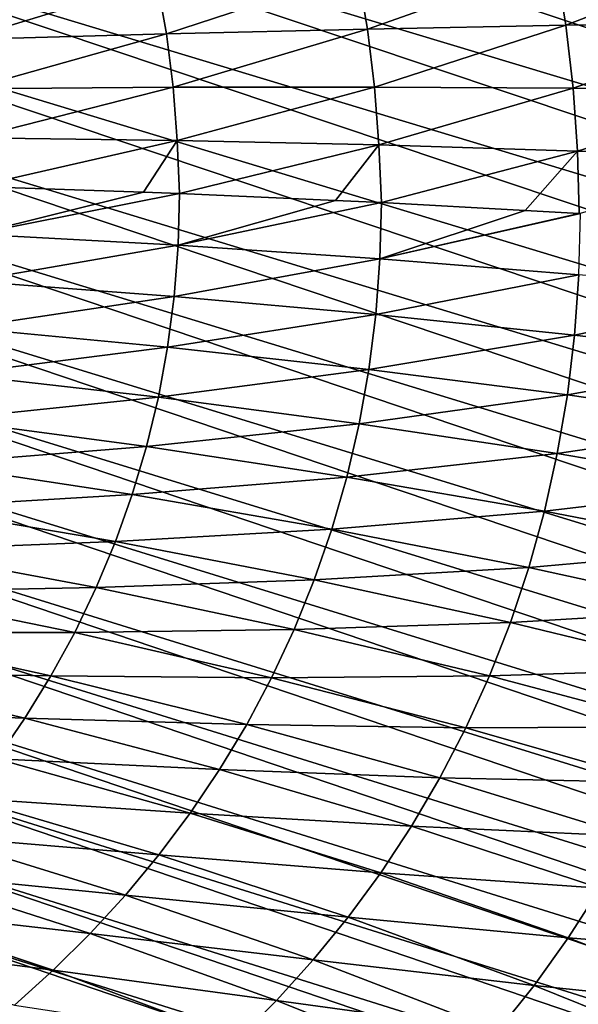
# Model space of a CAD drawing. Header units: metres. Extents: x -46 to 104, y -30 to 30.
# Tile 579 of 656: x 77.3 to 78.96, y -3.24 to -0.3. Entities that reach past the tile are written whole.
import ezdxf

# ---------------------------------------------------------------- set-up
doc = ezdxf.new("R2010")
doc.units = ezdxf.units.M
doc.layers.add('solid_26_000_502_XXX', color=7, linetype='CONTINUOUS')

msp = doc.modelspace()

# ---------------------------------------------------------------- linework, layer by layer
at = {"layer": 'solid_26_000_502_XXX'}
for points in [[(75.940544, 1.819948, 288.677155), (75.943764, 2.10694, 288.730865), (84.115105, -0.591823, 301.031677)], [(75.943764, 2.10694, 288.730865), (84.118401, -0.295013, 301.08725), (84.115105, -0.591823, 301.031677)], [(75.940544, 1.819948, 288.677155), (84.115105, -0.591823, 301.031677), (84.118401, -0.88775, 300.971558)], [(75.943764, 1.533823, 288.618988), (75.940544, 1.819948, 288.677155), (84.118401, -0.88775, 300.971558)], [(75.943764, 1.533823, 288.618988), (84.118401, -0.88775, 300.971558), (84.128265, -1.182584, 300.906952)], [(75.953445, 1.248771, 288.556427), (75.943764, 1.533823, 288.618988), (84.128265, -1.182584, 300.906952)], [(75.953445, 1.248771, 288.556427), (84.128265, -1.182584, 300.906952), (84.144714, -1.476117, 300.837921)], [(75.969559, 0.965, 288.489532), (75.953445, 1.248771, 288.556427), (84.144714, -1.476117, 300.837921)], [(75.969559, 0.965, 288.489532), (84.144714, -1.476117, 300.837921), (84.167717, -1.768141, 300.764496)], [(75.992104, 0.682717, 288.418365), (75.969559, 0.965, 288.489532), (84.167717, -1.768141, 300.764496)], [(75.992104, 0.682717, 288.418365), (84.167717, -1.768141, 300.764496), (84.197266, -2.058449, 300.686737)], [(76.021065, 0.402126, 288.342926), (75.992104, 0.682717, 288.418365), (84.197266, -2.058449, 300.686737)], [(76.021065, 0.402126, 288.342926), (84.197266, -2.058449, 300.686737), (84.233345, -2.346835, 300.604706)], [(76.056419, 0.123432, 288.263275), (76.021065, 0.402126, 288.342926), (84.233345, -2.346835, 300.604706)], [(76.056419, 0.123432, 288.263275), (84.233345, -2.346835, 300.604706), (84.275917, -2.633096, 300.518463)], [(76.098145, -0.153161, 288.179535), (76.056419, 0.123432, 288.263275), (84.275917, -2.633096, 300.518463)], [(78.896584, -0.124441, 302.566376), (78.927452, -0.312135, 302.555664), (79.478119, -0.100355, 302.770752)], [(78.927452, -0.312135, 302.555664), (79.510208, -0.303753, 302.759857), (79.478119, -0.100355, 302.770752)], [(78.305389, -0.150577, 302.392212), (78.335022, -0.32352, 302.381622), (78.896584, -0.124441, 302.566376)], [(78.335022, -0.32352, 302.381622), (78.927452, -0.312135, 302.555664), (78.896584, -0.124441, 302.566376)], [(76.098145, -0.153161, 288.179535), (84.275917, -2.633096, 300.518463), (84.324959, -2.917029, 300.42804)], [(76.146202, -0.427454, 288.091705), (76.098145, -0.153161, 288.179535), (84.324959, -2.917029, 300.42804)], [(77.706093, -0.178696, 302.248749), (77.734512, -0.337879, 302.238251), (78.305389, -0.150577, 302.392212)], [(77.734512, -0.337879, 302.238251), (78.335022, -0.32352, 302.381622), (78.305389, -0.150577, 302.392212)], [(77.102188, -0.208625, 302.136627), (77.129425, -0.355115, 302.12619), (77.706093, -0.178696, 302.248749)], [(77.129425, -0.355115, 302.12619), (77.734512, -0.337879, 302.238251), (77.706093, -0.178696, 302.248749)], [(78.335022, -0.32352, 302.381622), (78.356285, -0.496626, 302.364471), (78.927452, -0.312135, 302.555664)], [(78.356285, -0.496626, 302.364471), (78.949585, -0.500058, 302.537598), (78.927452, -0.312135, 302.555664)], [(78.927452, -0.312135, 302.555664), (78.949585, -0.500058, 302.537598), (79.510208, -0.303753, 302.759857)], [(78.949585, -0.500058, 302.537598), (79.533226, -0.507442, 302.740784), (79.510208, -0.303753, 302.759857)], [(77.129425, -0.355115, 302.12619), (77.148979, -0.501617, 302.110596), (77.734512, -0.337879, 302.238251)], [(77.148979, -0.501617, 302.110596), (77.754898, -0.497152, 302.221924), (77.734512, -0.337879, 302.238251)], [(77.734512, -0.337879, 302.238251), (77.754898, -0.497152, 302.221924), (78.335022, -0.32352, 302.381622)], [(77.754898, -0.497152, 302.221924), (78.356285, -0.496626, 302.364471), (78.335022, -0.32352, 302.381622)], [(76.146202, -0.427454, 288.091705), (84.324959, -2.917029, 300.42804), (84.380432, -3.198432, 300.333527)], [(76.200562, -0.699247, 287.999847), (76.146202, -0.427454, 288.091705), (84.380432, -3.198432, 300.333527)], [(77.148979, -0.501617, 302.110596), (77.160759, -0.64781, 302.089905), (77.754898, -0.497152, 302.221924)], [(77.160759, -0.64781, 302.089905), (77.767166, -0.656125, 302.199768), (77.754898, -0.497152, 302.221924)], [(77.754898, -0.497152, 302.221924), (77.767166, -0.656125, 302.199768), (78.356285, -0.496626, 302.364471)], [(77.767166, -0.656125, 302.199768), (78.369072, -0.669432, 302.340759), (78.356285, -0.496626, 302.364471)], [(78.356285, -0.496626, 302.364471), (78.369072, -0.669432, 302.340759), (78.949585, -0.500058, 302.537598)], [(78.369072, -0.669432, 302.340759), (78.962898, -0.687676, 302.512177), (78.949585, -0.500058, 302.537598)], [(78.949585, -0.500058, 302.537598), (78.962898, -0.687676, 302.512177), (79.533226, -0.507442, 302.740784)], [(78.962898, -0.687676, 302.512177), (79.547066, -0.710811, 302.713562), (79.533226, -0.507442, 302.740784)], [(77.160759, -0.64781, 302.089905), (77.164703, -0.79337, 302.064117), (77.767166, -0.656125, 302.199768)], [(77.164703, -0.79337, 302.064117), (77.666412, -0.810324, 302.15097), (77.767166, -0.656125, 302.199768)], [(77.666412, -0.810324, 302.15097), (77.773911, -0.814508, 302.172394), (77.767166, -0.656125, 302.199768)], [(77.767166, -0.656125, 302.199768), (77.773911, -0.814508, 302.172394), (78.369072, -0.669432, 302.340759)], [(77.773911, -0.814508, 302.172394), (78.239594, -0.834915, 302.276947), (78.369072, -0.669432, 302.340759)], [(78.239594, -0.834915, 302.276947), (78.376617, -0.841638, 302.311371), (78.369072, -0.669432, 302.340759)], [(78.369072, -0.669432, 302.340759), (78.376617, -0.841638, 302.311371), (78.962898, -0.687676, 302.512177)], [(76.200562, -0.699247, 287.999847), (84.380432, -3.198432, 300.333527), (84.442299, -3.477107, 300.234985)], [(76.261185, -0.968341, 287.904083), (76.200562, -0.699247, 287.999847), (84.442299, -3.477107, 300.234985)], [(78.376617, -0.841638, 302.311371), (78.805801, -0.864851, 302.430298), (78.962898, -0.687676, 302.512177)], [(78.805801, -0.864851, 302.430298), (78.967339, -0.874451, 302.479462), (78.962898, -0.687676, 302.512177)], [(78.962898, -0.687676, 302.512177), (78.967339, -0.874451, 302.479462), (79.547066, -0.710811, 302.713562)], [(77.160912, -0.935631, 302.033813), (77.666412, -0.810324, 302.15097), (77.164703, -0.79337, 302.064117)], [(77.160912, -0.935631, 302.033813), (77.773911, -0.814508, 302.172394), (77.666412, -0.810324, 302.15097)], [(77.160912, -0.935631, 302.033813), (77.769936, -0.969194, 302.139313), (77.773911, -0.814508, 302.172394)], [(77.769936, -0.969194, 302.139313), (78.239594, -0.834915, 302.276947), (77.773911, -0.814508, 302.172394)], [(77.769936, -0.969194, 302.139313), (78.376617, -0.841638, 302.311371), (78.239594, -0.834915, 302.276947)], [(77.769936, -0.969194, 302.139313), (78.372467, -1.009753, 302.275299), (78.376617, -0.841638, 302.311371)], [(78.372467, -1.009753, 302.275299), (78.805801, -0.864851, 302.430298), (78.376617, -0.841638, 302.311371)], [(78.372467, -1.009753, 302.275299), (78.967339, -0.874451, 302.479462), (78.805801, -0.864851, 302.430298)], [(78.372467, -1.009753, 302.275299), (78.971214, -0.874687, 302.480682), (78.967339, -0.874451, 302.479462)], [(78.372467, -1.009753, 302.275299), (78.966888, -1.057202, 302.441406), (78.971214, -0.874687, 302.480682)], [(77.160912, -0.935631, 302.033813), (77.149536, -1.076599, 301.998688), (77.769936, -0.969194, 302.139313)], [(76.261185, -0.968341, 287.904083), (84.442299, -3.477107, 300.234985), (84.510521, -3.752856, 300.132477)], [(76.328026, -1.234541, 287.804413), (76.261185, -0.968341, 287.904083), (84.510521, -3.752856, 300.132477)], [(77.149536, -1.076599, 301.998688), (77.758034, -1.122385, 302.100769), (77.769936, -0.969194, 302.139313)], [(77.769936, -0.969194, 302.139313), (77.758034, -1.122385, 302.100769), (78.372467, -1.009753, 302.275299)], [(77.758034, -1.122385, 302.100769), (78.360023, -1.176165, 302.233063), (78.372467, -1.009753, 302.275299)], [(78.372467, -1.009753, 302.275299), (78.360023, -1.176165, 302.233063), (78.966888, -1.057202, 302.441406)], [(78.360023, -1.176165, 302.233063), (78.953903, -1.237796, 302.395233), (78.966888, -1.057202, 302.441406)], [(78.966888, -1.057202, 302.441406), (78.953903, -1.237796, 302.395233), (79.551613, -1.111413, 302.637177)], [(77.149536, -1.076599, 301.998688), (77.13063, -1.215979, 301.958832), (77.758034, -1.122385, 302.100769)], [(78.953903, -1.237796, 302.395233), (79.538094, -1.307115, 302.586823), (79.551613, -1.111413, 302.637177)], [(77.13063, -1.215979, 301.958832), (77.738243, -1.273722, 302.056885), (77.758034, -1.122385, 302.100769)], [(77.758034, -1.122385, 302.100769), (77.738243, -1.273722, 302.056885), (78.360023, -1.176165, 302.233063)], [(77.738243, -1.273722, 302.056885), (78.33934, -1.340448, 302.184814), (78.360023, -1.176165, 302.233063)], [(78.360023, -1.176165, 302.233063), (78.33934, -1.340448, 302.184814), (78.953903, -1.237796, 302.395233)], [(76.328026, -1.234541, 287.804413), (84.510521, -3.752856, 300.132477), (84.585045, -4.025484, 300.026093)], [(76.401031, -1.497653, 287.700989), (76.328026, -1.234541, 287.804413), (84.585045, -4.025484, 300.026093)], [(77.13063, -1.215979, 301.958832), (77.104286, -1.353488, 301.914398), (77.738243, -1.273722, 302.056885)], [(78.33934, -1.340448, 302.184814), (78.93232, -1.415979, 302.342316), (78.953903, -1.237796, 302.395233)], [(78.953903, -1.237796, 302.395233), (78.93232, -1.415979, 302.342316), (79.538094, -1.307115, 302.586823)], [(77.104286, -1.353488, 301.914398), (77.710655, -1.422861, 302.007782), (77.738243, -1.273722, 302.056885)], [(77.738243, -1.273722, 302.056885), (77.710655, -1.422861, 302.007782), (78.33934, -1.340448, 302.184814)], [(78.93232, -1.415979, 302.342316), (79.515602, -1.500113, 302.528961), (79.538094, -1.307115, 302.586823)], [(77.710655, -1.422861, 302.007782), (78.310493, -1.502193, 302.130737), (78.33934, -1.340448, 302.184814)], [(78.33934, -1.340448, 302.184814), (78.310493, -1.502193, 302.130737), (78.93232, -1.415979, 302.342316)], [(77.104286, -1.353488, 301.914398), (77.070602, -1.48886, 301.865479), (77.710655, -1.422861, 302.007782)], [(77.070602, -1.48886, 301.865479), (77.675377, -1.569479, 301.953644), (77.710655, -1.422861, 302.007782)], [(77.710655, -1.422861, 302.007782), (77.675377, -1.569479, 301.953644), (78.310493, -1.502193, 302.130737)], [(78.310493, -1.502193, 302.130737), (78.902214, -1.591272, 302.282867), (78.93232, -1.415979, 302.342316)], [(78.93232, -1.415979, 302.342316), (78.902214, -1.591272, 302.282867), (79.515602, -1.500113, 302.528961)], [(76.401031, -1.497653, 287.700989), (84.585045, -4.025484, 300.026093), (84.665817, -4.294798, 299.915894)], [(76.480164, -1.757486, 287.593811), (76.401031, -1.497653, 287.700989), (84.665817, -4.294798, 299.915894)], [(77.070602, -1.48886, 301.865479), (77.029716, -1.621844, 301.812256), (77.675377, -1.569479, 301.953644)], [(77.675377, -1.569479, 301.953644), (78.273605, -1.661017, 302.070953), (78.310493, -1.502193, 302.130737)], [(78.310493, -1.502193, 302.130737), (78.273605, -1.661017, 302.070953), (78.902214, -1.591272, 302.282867)], [(78.902214, -1.591272, 302.282867), (79.48423, -1.689861, 302.463837), (79.515602, -1.500113, 302.528961)], [(77.029716, -1.621844, 301.812256), (77.632553, -1.713268, 301.894653), (77.675377, -1.569479, 301.953644)], [(77.675377, -1.569479, 301.953644), (77.632553, -1.713268, 301.894653), (78.273605, -1.661017, 302.070953)], [(78.273605, -1.661017, 302.070953), (78.863708, -1.763231, 302.217102), (78.902214, -1.591272, 302.282867)], [(78.902214, -1.591272, 302.282867), (78.863708, -1.763231, 302.217102), (79.48423, -1.689861, 302.463837)], [(77.029716, -1.621844, 301.812256), (76.981796, -1.752207, 301.754852), (77.632553, -1.713268, 301.894653)], [(77.632553, -1.713268, 301.894653), (78.228821, -1.816556, 302.005768), (78.273605, -1.661017, 302.070953)], [(78.273605, -1.661017, 302.070953), (78.228821, -1.816556, 302.005768), (78.863708, -1.763231, 302.217102)], [(78.863708, -1.763231, 302.217102), (79.444099, -1.87585, 302.391693), (79.48423, -1.689861, 302.463837)], [(76.981796, -1.752207, 301.754852), (77.582344, -1.853947, 301.830994), (77.632553, -1.713268, 301.894653)], [(77.632553, -1.713268, 301.894653), (77.582344, -1.853947, 301.830994), (78.228821, -1.816556, 302.005768)], [(76.480164, -1.757486, 287.593811), (84.665817, -4.294798, 299.915894), (84.752777, -4.560607, 299.801971)], [(76.565346, -2.013851, 287.482971), (76.480164, -1.757486, 287.593811), (84.752777, -4.560607, 299.801971)], [(76.981796, -1.752207, 301.754852), (76.927017, -1.879737, 301.693451), (77.582344, -1.853947, 301.830994)], [(78.228821, -1.816556, 302.005768), (78.816948, -1.931432, 302.145264), (78.863708, -1.763231, 302.217102)], [(78.863708, -1.763231, 302.217102), (78.816948, -1.931432, 302.145264), (79.444099, -1.87585, 302.391693)], [(77.582344, -1.853947, 301.830994), (78.176315, -1.968475, 301.935333), (78.228821, -1.816556, 302.005768)], [(78.228821, -1.816556, 302.005768), (78.176315, -1.968475, 301.935333), (78.816948, -1.931432, 302.145264)], [(76.927017, -1.879737, 301.693451), (76.865593, -2.004243, 301.628265), (77.524956, -1.991259, 301.762878)], [(76.927017, -1.879737, 301.693451), (77.524956, -1.991259, 301.762878), (77.582344, -1.853947, 301.830994)], [(77.582344, -1.853947, 301.830994), (77.524956, -1.991259, 301.762878), (78.176315, -1.968475, 301.935333)], [(78.816948, -1.931432, 302.145264), (79.395363, -2.057592, 302.312805), (79.444099, -1.87585, 302.391693)], [(78.176315, -1.968475, 301.935333), (78.762123, -2.095486, 302.067657), (78.816948, -1.931432, 302.145264)], [(78.816948, -1.931432, 302.145264), (78.762123, -2.095486, 302.067657), (79.395363, -2.057592, 302.312805)], [(77.524956, -1.991259, 301.762878), (78.11628, -2.11647, 301.859985), (78.176315, -1.968475, 301.935333)], [(78.176315, -1.968475, 301.935333), (78.11628, -2.11647, 301.859985), (78.762123, -2.095486, 302.067657)], [(76.865593, -2.004243, 301.628265), (77.460594, -2.124974, 301.690552), (77.524956, -1.991259, 301.762878)], [(77.524956, -1.991259, 301.762878), (77.460594, -2.124974, 301.690552), (78.11628, -2.11647, 301.859985)], [(76.565346, -2.013851, 287.482971), (84.752777, -4.560607, 299.801971), (84.845871, -4.822723, 299.684387)], [(76.656532, -2.266561, 287.368591), (76.565346, -2.013851, 287.482971), (84.845871, -4.822723, 299.684387)], [(76.865593, -2.004243, 301.628265), (76.797745, -2.125559, 301.559448), (77.460594, -2.124974, 301.690552)], [(78.762123, -2.095486, 302.067657), (79.338211, -2.234641, 302.227539), (79.395363, -2.057592, 302.312805)], [(77.460594, -2.124974, 301.690552), (78.048965, -2.26027, 301.779968), (78.11628, -2.11647, 301.859985)], [(78.11628, -2.11647, 301.859985), (78.048965, -2.26027, 301.779968), (78.69944, -2.255037, 301.984528)], [(78.11628, -2.11647, 301.859985), (78.69944, -2.255037, 301.984528), (78.762123, -2.095486, 302.067657)], [(78.762123, -2.095486, 302.067657), (78.69944, -2.255037, 301.984528), (79.338211, -2.234641, 302.227539)], [(76.797745, -2.125559, 301.559448), (76.723709, -2.243537, 301.487183), (77.389496, -2.254891, 301.614258)], [(76.797745, -2.125559, 301.559448), (77.389496, -2.254891, 301.614258), (77.460594, -2.124974, 301.690552)], [(77.460594, -2.124974, 301.690552), (77.389496, -2.254891, 301.614258), (78.048965, -2.26027, 301.779968)], [(76.723709, -2.243537, 301.487183), (76.643745, -2.358056, 301.411682), (77.311928, -2.380836, 301.53418)], [(76.723709, -2.243537, 301.487183), (77.311928, -2.380836, 301.53418), (77.389496, -2.254891, 301.614258)], [(77.389496, -2.254891, 301.614258), (77.311928, -2.380836, 301.53418), (77.974594, -2.399636, 301.695557)], [(77.389496, -2.254891, 301.614258), (77.974594, -2.399636, 301.695557), (78.048965, -2.26027, 301.779968)], [(78.048965, -2.26027, 301.779968), (77.974594, -2.399636, 301.695557), (78.629135, -2.409771, 301.896271)], [(78.048965, -2.26027, 301.779968), (78.629135, -2.409771, 301.896271), (78.69944, -2.255037, 301.984528)], [(78.69944, -2.255037, 301.984528), (78.629135, -2.409771, 301.896271), (79.272865, -2.406591, 302.136169)], [(78.69944, -2.255037, 301.984528), (79.272865, -2.406591, 302.136169), (79.338211, -2.234641, 302.227539)], [(76.656532, -2.266561, 287.368591), (84.845871, -4.822723, 299.684387), (84.94503, -5.080961, 299.563232)], [(76.753639, -2.515433, 287.250732), (76.656532, -2.266561, 287.368591), (84.94503, -5.080961, 299.563232)], [(76.643745, -2.358056, 301.411682), (77.228142, -2.502665, 301.450653), (77.311928, -2.380836, 301.53418)], [(77.311928, -2.380836, 301.53418), (77.228142, -2.502665, 301.450653), (77.893456, -2.534365, 301.607056)], [(77.311928, -2.380836, 301.53418), (77.893456, -2.534365, 301.607056), (77.974594, -2.399636, 301.695557)], [(77.974594, -2.399636, 301.695557), (77.893456, -2.534365, 301.607056), (78.551476, -2.559408, 301.803192)], [(77.974594, -2.399636, 301.695557), (78.551476, -2.559408, 301.803192), (78.629135, -2.409771, 301.896271)], [(78.629135, -2.409771, 301.896271), (78.551476, -2.559408, 301.803192), (79.19957, -2.573078, 302.039154)], [(78.629135, -2.409771, 301.896271), (79.19957, -2.573078, 302.039154), (79.272865, -2.406591, 302.136169)], [(76.753639, -2.515433, 287.250732), (84.94503, -5.080961, 299.563232), (85.050186, -5.335137, 299.438599)], [(76.856613, -2.760286, 287.129456), (76.753639, -2.515433, 287.250732), (85.050186, -5.335137, 299.438599)], [(77.228142, -2.502665, 301.450653), (77.13842, -2.62026, 301.363831), (77.805817, -2.664288, 301.514771)], [(77.228142, -2.502665, 301.450653), (77.805817, -2.664288, 301.514771), (77.893456, -2.534365, 301.607056)], [(77.893456, -2.534365, 301.607056), (77.805817, -2.664288, 301.514771), (78.466751, -2.703715, 301.705627)], [(77.893456, -2.534365, 301.607056), (78.466751, -2.703715, 301.705627), (78.551476, -2.559408, 301.803192)], [(78.551476, -2.559408, 301.803192), (78.466751, -2.703715, 301.705627), (79.118614, -2.733783, 301.936798)], [(78.551476, -2.559408, 301.803192), (79.118614, -2.733783, 301.936798), (79.19957, -2.573078, 302.039154)], [(77.13842, -2.62026, 301.363831), (77.043045, -2.733532, 301.273987), (77.711983, -2.789269, 301.418945)], [(77.13842, -2.62026, 301.363831), (77.711983, -2.789269, 301.418945), (77.805817, -2.664288, 301.514771)], [(77.805817, -2.664288, 301.514771), (77.711983, -2.789269, 301.418945), (78.375244, -2.842494, 301.603912)], [(77.805817, -2.664288, 301.514771), (78.375244, -2.842494, 301.603912), (78.466751, -2.703715, 301.705627)], [(78.466751, -2.703715, 301.705627), (78.375244, -2.842494, 301.603912), (79.030281, -2.888435, 301.829559)], [(78.466751, -2.703715, 301.705627), (79.030281, -2.888435, 301.829559), (79.118614, -2.733783, 301.936798)], [(77.043045, -2.733532, 301.273987), (76.942314, -2.842413, 301.181366), (77.612251, -2.909207, 301.319916)], [(77.043045, -2.733532, 301.273987), (77.612251, -2.909207, 301.319916), (77.711983, -2.789269, 301.418945)], [(76.856613, -2.760286, 287.129456), (85.050186, -5.335137, 299.438599), (85.161263, -5.585072, 299.310577)], [(76.96537, -3.00094, 287.004913), (76.856613, -2.760286, 287.129456), (85.161263, -5.585072, 299.310577)], [(77.711983, -2.789269, 301.418945), (77.612251, -2.909207, 301.319916), (78.277275, -2.975591, 301.498413)], [(77.711983, -2.789269, 301.418945), (78.277275, -2.975591, 301.498413), (78.375244, -2.842494, 301.603912)], [(76.942314, -2.842413, 301.181366), (76.83651, -2.946862, 301.086151), (77.506935, -3.024029, 301.217957)], [(76.942314, -2.842413, 301.181366), (77.506935, -3.024029, 301.217957), (77.612251, -2.909207, 301.319916)], [(78.375244, -2.842494, 301.603912), (78.277275, -2.975591, 301.498413), (78.934891, -3.03681, 301.717834)], [(78.375244, -2.842494, 301.603912), (78.934891, -3.03681, 301.717834), (79.030281, -2.888435, 301.829559)], [(77.612251, -2.909207, 301.319916), (77.506935, -3.024029, 301.217957), (78.173157, -3.102889, 301.389465)], [(77.612251, -2.909207, 301.319916), (78.173157, -3.102889, 301.389465), (78.277275, -2.975591, 301.498413)], [(79.030281, -2.888435, 301.829559), (78.934891, -3.03681, 301.717834), (79.582558, -3.088034, 301.978607)], [(76.83651, -2.946862, 301.086151), (76.725937, -3.046857, 300.988586), (77.396339, -3.133691, 301.113342)], [(76.83651, -2.946862, 301.086151), (77.396339, -3.133691, 301.113342), (77.506935, -3.024029, 301.217957)], [(78.277275, -2.975591, 301.498413), (78.173157, -3.102889, 301.389465), (78.832779, -3.17873, 301.60199)], [(78.277275, -2.975591, 301.498413), (78.832779, -3.17873, 301.60199), (78.934891, -3.03681, 301.717834)], [(76.96537, -3.00094, 287.004913), (85.161263, -5.585072, 299.310577), (85.278175, -5.830588, 299.17923)], [(77.079834, -3.237222, 286.877106), (76.96537, -3.00094, 287.004913), (85.278175, -5.830588, 299.17923)], [(77.506935, -3.024029, 301.217957), (77.396339, -3.133691, 301.113342), (78.06324, -3.224309, 301.277435)], [(77.506935, -3.024029, 301.217957), (78.06324, -3.224309, 301.277435), (78.173157, -3.102889, 301.389465)], [(76.725937, -3.046857, 300.988586), (77.280785, -3.238176, 301.006287), (77.396339, -3.133691, 301.113342)], [(78.934891, -3.03681, 301.717834), (78.832779, -3.17873, 301.60199), (79.483284, -3.246718, 301.856201)], [(78.934891, -3.03681, 301.717834), (79.483284, -3.246718, 301.856201), (79.582558, -3.088034, 301.978607)], [(78.173157, -3.102889, 301.389465), (78.06324, -3.224309, 301.277435), (78.724281, -3.314063, 301.482452)], [(78.173157, -3.102889, 301.389465), (78.724281, -3.314063, 301.482452), (78.832779, -3.17873, 301.60199)], [(77.396339, -3.133691, 301.113342), (77.280785, -3.238176, 301.006287), (77.94783, -3.339803, 301.162598)], [(77.396339, -3.133691, 301.113342), (77.94783, -3.339803, 301.162598), (78.06324, -3.224309, 301.277435)], [(78.832779, -3.17873, 301.60199), (78.724281, -3.314063, 301.482452), (79.377029, -3.398146, 301.729401)], [(78.832779, -3.17873, 301.60199), (79.377029, -3.398146, 301.729401), (79.483284, -3.246718, 301.856201)], [(78.06324, -3.224309, 301.277435), (77.94783, -3.339803, 301.162598), (78.609741, -3.442719, 301.359589)], [(78.06324, -3.224309, 301.277435), (78.609741, -3.442719, 301.359589), (78.724281, -3.314063, 301.482452)]]:
    msp.add_3dface(points, dxfattribs=at)

doc.saveas('drawing.dxf')
